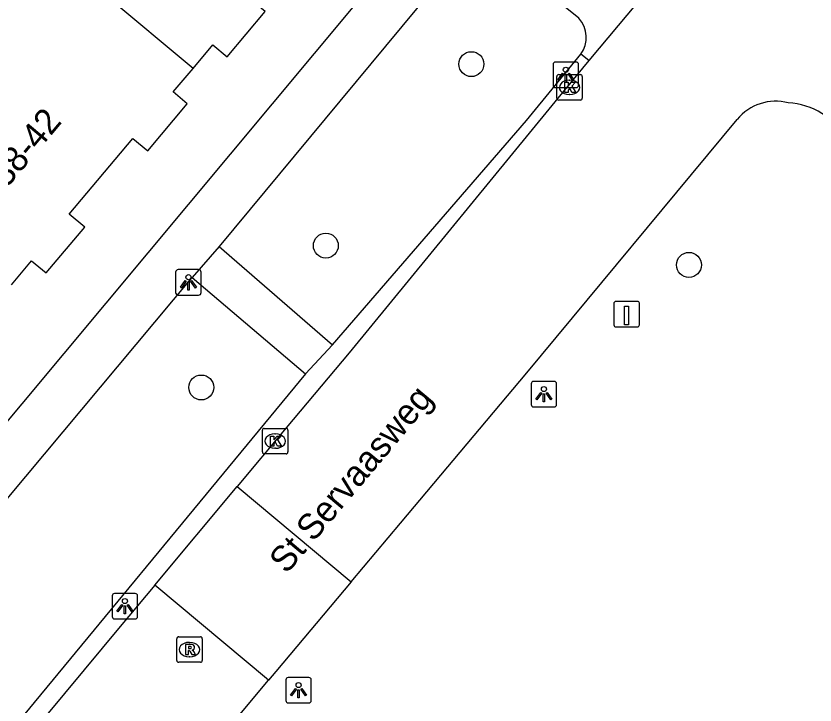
# Model space of a CAD drawing. Extents: x 162074 to 163034, y 381824 to 382557.
# Drawn here: x 162447.12 to 162478.46, y 382015.16 to 382042.17 of the extents above; entities that cross this region are included whole.
import ezdxf

# ---------------------------------------------------------------- set-up
doc = ezdxf.new("R2010")
doc.units = 0
for name, color, linetype in [('IMGEO_Boom', 7, 'Continuous'), ('IMGEO_Kolk', 7, 'Continuous'), ('IMGEO_Laadpaal', 7, 'Continuous'), ('IMGEO_Lichtpunt', 7, 'Continuous'), ('IMGEO_Openbare_ruimte_label', 7, 'Continuous'), ('IMGEO_Pand', 7, 'Continuous'), ('IMGEO_Pand_nummerreeks', 7, 'Continuous'), ('IMGEO_Rijbaan_lokaal_open', 7, 'Continuous'), ('IMGEO_Rioolput', 7, 'Continuous'), ('IMGEO_Voetpad_open', 7, 'Continuous')]:
    doc.layers.add(name, color=color, linetype=linetype)

msp = doc.modelspace()

# ---------------------------------------------------------------- linework, layer by layer
at = {"layer": 'IMGEO_Boom'}
for centre in [(162464.977, 382040.279), (162459.27, 382033.166), (162473.51, 382032.41), (162454.385, 382027.604)]:
    msp.add_circle(centre, 0.489, dxfattribs=at)
at = {"layer": 'IMGEO_Kolk'}
for p, q in [((162468.328, 382038.942), (162468.328, 382039.794)), ((162468.403, 382039.868), (162469.255, 382039.868)), ((162468.816, 382039.648), (162468.841, 382039.648)), ((162469.329, 382039.794), (162469.329, 382038.942)), ((162468.839, 382039.088), (162468.814, 382039.088)), ((162469.255, 382038.868), (162468.403, 382038.868)), ((162456.782, 382025.075), (162456.782, 382025.927)), ((162456.857, 382026.001), (162457.709, 382026.001)), ((162457.27, 382025.781), (162457.295, 382025.781)), ((162457.783, 382025.927), (162457.783, 382025.075)), ((162457.293, 382025.221), (162457.268, 382025.221)), ((162457.709, 382025.001), (162456.857, 382025.001))]:
    msp.add_line(p, q, dxfattribs=at)
for points in [[(162468.328, 382038.942), (162468.328, 382039.794)], [(162468.403, 382039.868), (162469.255, 382039.868)], [(162468.649, 382039.568), (162468.772, 382039.568), (162468.772, 382039.417), (162468.902, 382039.568), (162469.066, 382039.568), (162468.92, 382039.417), (162469.073, 382039.168), (162468.921, 382039.168), (162468.836, 382039.332), (162468.772, 382039.265), (162468.772, 382039.168), (162468.649, 382039.168), (162468.649, 382039.568)], [(162469.329, 382039.794), (162469.329, 382038.942)], [(162469.255, 382038.868), (162468.403, 382038.868)], [(162456.782, 382025.075), (162456.782, 382025.927)], [(162456.857, 382026.001), (162457.709, 382026.001)], [(162457.783, 382025.927), (162457.783, 382025.075)], [(162457.103, 382025.701), (162457.226, 382025.701), (162457.226, 382025.55), (162457.356, 382025.701), (162457.52, 382025.701), (162457.374, 382025.55), (162457.527, 382025.301), (162457.375, 382025.301), (162457.29, 382025.465), (162457.226, 382025.398), (162457.226, 382025.301), (162457.103, 382025.301), (162457.103, 382025.701)], [(162457.709, 382025.001), (162456.857, 382025.001)]]:
    msp.add_lwpolyline(points, dxfattribs=at)
for centre, start, end in [((162468.405, 382039.792), 91.552, 178.448), ((162468.405, 382039.792), 91.552, 178.448), ((162469.253, 382039.792), 1.552, 88.448), ((162469.253, 382039.792), 1.552, 88.448), ((162468.405, 382038.944), 181.552, 268.448), ((162468.405, 382038.944), 181.552, 268.448), ((162469.253, 382038.944), 271.552, 358.448), ((162469.253, 382038.944), 271.552, 358.448), ((162456.859, 382025.925), 91.552, 178.448), ((162456.859, 382025.925), 91.552, 178.448), ((162457.707, 382025.925), 1.552, 88.448), ((162457.707, 382025.925), 1.552, 88.448), ((162456.859, 382025.077), 181.552, 268.448), ((162456.859, 382025.077), 181.552, 268.448), ((162457.707, 382025.077), 271.552, 358.448), ((162457.707, 382025.077), 271.552, 358.448)]:
    msp.add_arc(centre, 0.0765, start, end, dxfattribs=at)
for centre, major_axis, ratio, start_param, end_param in [((162468.815, 382039.368), (-0.387, 0.002), 0.722429, 4.712389, 7.853982), ((162468.84, 382039.368), (-0.39, 0.002), 0.717154, 1.570796, 4.712389), ((162457.269, 382025.501), (-0.387, 0.002), 0.722429, 4.712389, 7.853982), ((162457.294, 382025.501), (-0.39, 0.002), 0.717154, 1.570796, 4.712389)]:
    msp.add_ellipse(centre, major_axis=major_axis, ratio=ratio, start_param=start_param, end_param=end_param, dxfattribs=at)
at = {"layer": 'IMGEO_Laadpaal'}
for p, q in [((162470.567, 382030.896), (162470.567, 382030.055)), ((162470.567, 382030.896), (162470.567, 382030.055)), ((162471.483, 382030.98), (162470.642, 382030.98)), ((162471.483, 382030.98), (162470.642, 382030.98)), ((162471.567, 382030.064), (162471.567, 382030.905)), ((162471.567, 382030.064), (162471.567, 382030.905)), ((162470.651, 382029.98), (162471.492, 382029.98)), ((162470.651, 382029.98), (162471.492, 382029.98))]:
    msp.add_line(p, q, dxfattribs=at)
msp.add_lwpolyline([(162470.982, 382030.793), (162471.142, 382030.793), (162471.142, 382030.06), (162470.982, 382030.06), (162470.982, 382030.793)], dxfattribs=at)
for centre, start, end in [((162470.645, 382030.902), 92.4484, 184.2845), ((162470.645, 382030.902), 92.4484, 184.2845), ((162471.489, 382030.902), 2.4484, 94.2845), ((162471.489, 382030.902), 2.4484, 94.2845), ((162470.645, 382030.058), 182.4484, 274.2845), ((162470.645, 382030.058), 182.4484, 274.2845), ((162471.489, 382030.058), 272.4484, 4.2845), ((162471.489, 382030.058), 272.4484, 4.2845)]:
    msp.add_arc(centre, 0.0779, start, end, dxfattribs=at)
at = {"layer": 'IMGEO_Lichtpunt'}
for p, q in [((162468.184, 382040.264), (162468.184, 382039.457)), ((162468.184, 382040.264), (162468.184, 382039.457)), ((162469.086, 382040.359), (162468.278, 382040.359)), ((162469.086, 382040.359), (162468.278, 382040.359)), ((162469.18, 382039.457), (162469.18, 382040.264)), ((162469.18, 382039.457), (162469.18, 382040.264)), ((162468.278, 382039.363), (162469.086, 382039.363)), ((162468.278, 382039.363), (162469.086, 382039.363)), ((162453.381, 382032.129), (162453.381, 382031.322)), ((162453.381, 382032.129), (162453.381, 382031.322)), ((162454.283, 382032.224), (162453.475, 382032.224)), ((162454.283, 382032.224), (162453.475, 382032.224)), ((162454.377, 382031.322), (162454.377, 382032.129)), ((162454.377, 382031.322), (162454.377, 382032.129)), ((162453.475, 382031.228), (162454.283, 382031.228)), ((162453.475, 382031.228), (162454.283, 382031.228)), ((162467.323, 382027.745), (162467.323, 382026.938)), ((162467.323, 382027.745), (162467.323, 382026.938)), ((162468.225, 382027.84), (162467.417, 382027.84)), ((162468.225, 382027.84), (162467.417, 382027.84)), ((162468.319, 382026.938), (162468.319, 382027.745)), ((162468.319, 382026.938), (162468.319, 382027.745)), ((162467.417, 382026.844), (162468.225, 382026.844)), ((162467.417, 382026.844), (162468.225, 382026.844)), ((162451.793, 382019.527), (162450.985, 382019.527)), ((162451.793, 382019.527), (162450.985, 382019.527)), ((162450.891, 382019.432), (162450.891, 382018.625)), ((162450.891, 382019.432), (162450.891, 382018.625)), ((162451.887, 382018.625), (162451.887, 382019.432)), ((162451.887, 382018.625), (162451.887, 382019.432)), ((162450.985, 382018.531), (162451.793, 382018.531)), ((162450.985, 382018.531), (162451.793, 382018.531)), ((162457.702, 382016.139), (162457.702, 382015.332)), ((162457.702, 382016.139), (162457.702, 382015.332)), ((162458.604, 382016.234), (162457.796, 382016.234)), ((162458.604, 382016.234), (162457.796, 382016.234)), ((162458.698, 382015.332), (162458.698, 382016.139)), ((162458.698, 382015.332), (162458.698, 382016.139)), ((162457.796, 382015.238), (162458.604, 382015.238)), ((162457.796, 382015.238), (162458.604, 382015.238))]:
    msp.add_line(p, q, dxfattribs=at)
for points in [[(162468.558, 382039.928), (162468.597, 382039.9), (162468.409, 382039.638), (162468.371, 382039.665), (162468.558, 382039.928)], [(162468.66, 382039.88), (162468.707, 382039.88), (162468.707, 382039.558), (162468.66, 382039.558), (162468.66, 382039.88)], [(162468.77, 382039.9), (162468.808, 382039.927), (162468.995, 382039.665), (162468.956, 382039.637), (162468.77, 382039.9)], [(162453.755, 382031.793), (162453.794, 382031.765), (162453.606, 382031.503), (162453.568, 382031.53), (162453.755, 382031.793)], [(162453.857, 382031.745), (162453.904, 382031.745), (162453.904, 382031.423), (162453.857, 382031.423), (162453.857, 382031.745)], [(162453.967, 382031.765), (162454.005, 382031.792), (162454.192, 382031.53), (162454.153, 382031.502), (162453.967, 382031.765)], [(162467.697, 382027.409), (162467.736, 382027.381), (162467.548, 382027.119), (162467.51, 382027.146), (162467.697, 382027.409)], [(162467.799, 382027.361), (162467.846, 382027.361), (162467.846, 382027.039), (162467.799, 382027.039), (162467.799, 382027.361)], [(162467.909, 382027.381), (162467.947, 382027.408), (162468.134, 382027.146), (162468.095, 382027.118), (162467.909, 382027.381)], [(162451.265, 382019.096), (162451.304, 382019.068), (162451.116, 382018.806), (162451.078, 382018.833), (162451.265, 382019.096)], [(162451.367, 382019.048), (162451.414, 382019.048), (162451.414, 382018.726), (162451.367, 382018.726), (162451.367, 382019.048)], [(162451.477, 382019.068), (162451.515, 382019.095), (162451.702, 382018.833), (162451.663, 382018.805), (162451.477, 382019.068)], [(162458.076, 382015.803), (162458.115, 382015.775), (162457.927, 382015.513), (162457.889, 382015.54), (162458.076, 382015.803)], [(162458.178, 382015.755), (162458.225, 382015.755), (162458.225, 382015.433), (162458.178, 382015.433), (162458.178, 382015.755)], [(162458.288, 382015.775), (162458.326, 382015.802), (162458.513, 382015.54), (162458.474, 382015.512), (162458.288, 382015.775)]]:
    msp.add_lwpolyline(points, dxfattribs=at)
for centre in [(162468.683, 382040.062), (162453.88, 382031.927), (162467.822, 382027.543), (162451.39, 382019.23), (162458.201, 382015.937)]:
    msp.add_circle(centre, 0.0994, dxfattribs=at)
for centre, start, end in [((162468.278, 382040.264), 90, 180), ((162468.278, 382040.264), 90, 180), ((162469.086, 382040.264), 0, 90), ((162469.086, 382040.264), 0, 90), ((162468.278, 382039.457), 180, 270), ((162468.278, 382039.457), 180, 270), ((162469.086, 382039.457), 270, 0), ((162469.086, 382039.457), 270, 360), ((162453.475, 382032.129), 90, 180), ((162453.475, 382032.129), 90, 180), ((162454.283, 382032.129), 0, 90), ((162454.283, 382032.129), 0, 90), ((162453.475, 382031.322), 180, 270), ((162453.475, 382031.322), 180, 270), ((162454.283, 382031.322), 270, 0), ((162454.283, 382031.322), 270, 360), ((162467.417, 382027.745), 90, 180), ((162467.417, 382027.745), 90, 180), ((162468.225, 382027.745), 0, 90), ((162468.225, 382027.745), 0, 90), ((162467.417, 382026.938), 180, 270), ((162467.417, 382026.938), 180, 270), ((162468.225, 382026.938), 270, 0), ((162468.225, 382026.938), 270, 360), ((162450.985, 382019.432), 90, 180), ((162450.985, 382019.432), 90, 180), ((162451.793, 382019.432), 0, 90), ((162451.793, 382019.432), 0, 90), ((162450.985, 382018.625), 180, 270), ((162450.985, 382018.625), 180, 270), ((162451.793, 382018.625), 270, 0), ((162451.793, 382018.625), 270, 360), ((162457.796, 382016.139), 90, 180), ((162457.796, 382016.139), 90, 180), ((162458.604, 382016.139), 0, 90), ((162458.604, 382016.139), 0, 90), ((162457.796, 382015.332), 180, 270), ((162457.796, 382015.332), 180, 270), ((162458.604, 382015.332), 270, 0), ((162458.604, 382015.332), 270, 360)]:
    msp.add_arc(centre, 0.0946, start, end, dxfattribs=at)
at = {"layer": 'IMGEO_Pand'}
for points in [[(162454.063, 382040.114), (162454.839, 382041.039), (162455.405, 382040.564), (162456.893, 382042.339), (162456.303, 382042.834), (162458.826, 382045.842), (162459.372, 382045.385), (162460.894, 382047.199), (162460.31, 382047.689), (162461.148, 382048.689)], [(162454.063, 382040.114), (162447.3, 382045.77)], [(162446.937, 382031.626), (162447.733, 382032.574), (162448.308, 382032.092), (162449.816, 382033.89), (162449.21, 382034.398), (162451.7, 382037.366), (162452.284, 382036.876), (162453.838, 382038.728), (162453.287, 382039.19), (162454.063, 382040.114)]]:
    msp.add_lwpolyline(points, dxfattribs=at)
at = {"layer": 'IMGEO_Rijbaan_lokaal_open'}
for points in [[(162471.476, 382042.689), (162469.59, 382040.422)], [(162469.59, 382040.422), (162468.907, 382039.601), (162460.182, 382028.967), (162457.718, 382026.02), (162455.794, 382023.718)], [(162460.265, 382019.991), (162462.196, 382022.285), (162467.159, 382028.183), (162475.4, 382038.11)], [(162452.561, 382019.851), (162455.794, 382023.718)], [(162455.794, 382023.718), (162460.265, 382019.991)], [(162452.561, 382019.851), (162451.206, 382018.23), (162436.039, 382000), (162435.64, 381999.521)], [(162457.02, 382016.133), (162452.561, 382019.851)], [(162460.265, 382019.991), (162457.306, 382016.475), (162457.02, 382016.133)], [(162438.726, 381994.231), (162443.549, 382000), (162449.176, 382006.731), (162457.02, 382016.133)]]:
    msp.add_lwpolyline(points, dxfattribs=at)
for centre, radius, start, end in [((162476.914, 382036.865), 1.96, 75.444, 140.5669), ((162477.26, 382036.003), 2.763, 28.866, 86.9648)]:
    msp.add_arc(centre, radius, start, end, dxfattribs=at)
at = {"layer": 'IMGEO_Rioolput'}
for p, q in [((162453.424, 382016.904), (162453.424, 382017.756)), ((162453.499, 382017.83), (162454.351, 382017.83)), ((162454.425, 382017.756), (162454.425, 382016.904)), ((162453.912, 382017.61), (162453.937, 382017.61)), ((162453.935, 382017.05), (162453.91, 382017.05)), ((162454.351, 382016.83), (162453.499, 382016.83))]:
    msp.add_line(p, q, dxfattribs=at)
for points in [[(162453.424, 382016.904), (162453.424, 382017.756)], [(162453.499, 382017.83), (162454.351, 382017.83)], [(162454.425, 382017.756), (162454.425, 382016.904)], [(162454.013, 382017.528), (162453.761, 382017.53), (162453.761, 382017.13)], [(162453.939, 382017.449), (162453.885, 382017.449), (162453.885, 382017.368)], [(162453.885, 382017.368), (162453.937, 382017.368)], [(162453.761, 382017.13), (162453.885, 382017.13), (162453.885, 382017.292), (162453.896, 382017.292)], [(162453.943, 382017.263), (162454.014, 382017.13), (162454.154, 382017.13), (162454.089, 382017.256)], [(162454.351, 382016.83), (162453.499, 382016.83)]]:
    msp.add_lwpolyline(points, dxfattribs=at)
for centre, radius, start, end in [((162453.501, 382017.754), 0.0765, 91.552, 178.448), ((162453.501, 382017.754), 0.0765, 91.552, 178.448), ((162454.349, 382017.754), 0.0765, 1.552, 88.448), ((162454.349, 382017.754), 0.0765, 1.552, 88.448), ((162453.921, 382017.557), 0.19, 274.7715, 282.9687), ((162453.945, 382017.353), 0.0964, 77.0061, 93.1865), ((162453.959, 382017.41), 0.0378, 276.6634, 79.6772), ((162454.012, 382017.418), 0.109, 350.3612, 89.416), ((162454.01, 382017.418), 0.112, 277.5842, 350.9817), ((162453.895, 382017.239), 0.0533, 26.0293, 88.6989), ((162453.994, 382017.203), 0.108, 29.5134, 73.7905), ((162453.501, 382016.906), 0.0765, 181.552, 268.448), ((162453.501, 382016.906), 0.0765, 181.552, 268.448), ((162454.349, 382016.906), 0.0765, 271.552, 358.448), ((162454.349, 382016.906), 0.0765, 271.552, 358.448)]:
    msp.add_arc(centre, radius, start, end, dxfattribs=at)
for centre, major_axis, ratio, start_param, end_param in [((162453.911, 382017.33), (-0.387, 0.002), 0.722429, 4.712389, 7.853982), ((162453.936, 382017.33), (-0.39, 0.002), 0.717154, 1.570796, 4.712389)]:
    msp.add_ellipse(centre, major_axis=major_axis, ratio=ratio, start_param=start_param, end_param=end_param, dxfattribs=at)
at = {"layer": 'IMGEO_Voetpad_open'}
for points in [[(162463.688, 382046.554), (162442.455, 382021.119), (162428.079, 382004.082)], [(162469.187, 382042.076), (162465.198, 382045.303), (162455.085, 382033.133)], [(162459.532, 382029.275), (162467.142, 382038.068), (162469.268, 382040.671)], [(162469.59, 382040.422), (162469.268, 382040.671)], [(162455.085, 382033.133), (162454.029, 382031.921)], [(162455.085, 382033.133), (162459.532, 382029.275)], [(162440.968, 382016.307), (162454.029, 382031.921)], [(162454.029, 382031.921), (162458.476, 382028.143)], [(162459.532, 382029.275), (162458.476, 382028.143)], [(162458.476, 382028.143), (162445.535, 382012.489)]]:
    msp.add_lwpolyline(points, dxfattribs=at)
msp.add_arc((162468.398, 382041.326), 1.089, 323.0417, 43.5573, dxfattribs=at)

# ---------------------------------------------------------------- texts
at = {"layer": 'IMGEO_Openbare_ruimte_label'}
msp.add_text('St Servaasweg', height=1, rotation=49.989, dxfattribs=at).set_placement((162457.732, 382020.262))
at = {"layer": 'IMGEO_Pand_nummerreeks'}
msp.add_text('38-42', height=1, rotation=50.0078, dxfattribs=at).set_placement((162446.755, 382035.393))

doc.saveas('drawing.dxf')
